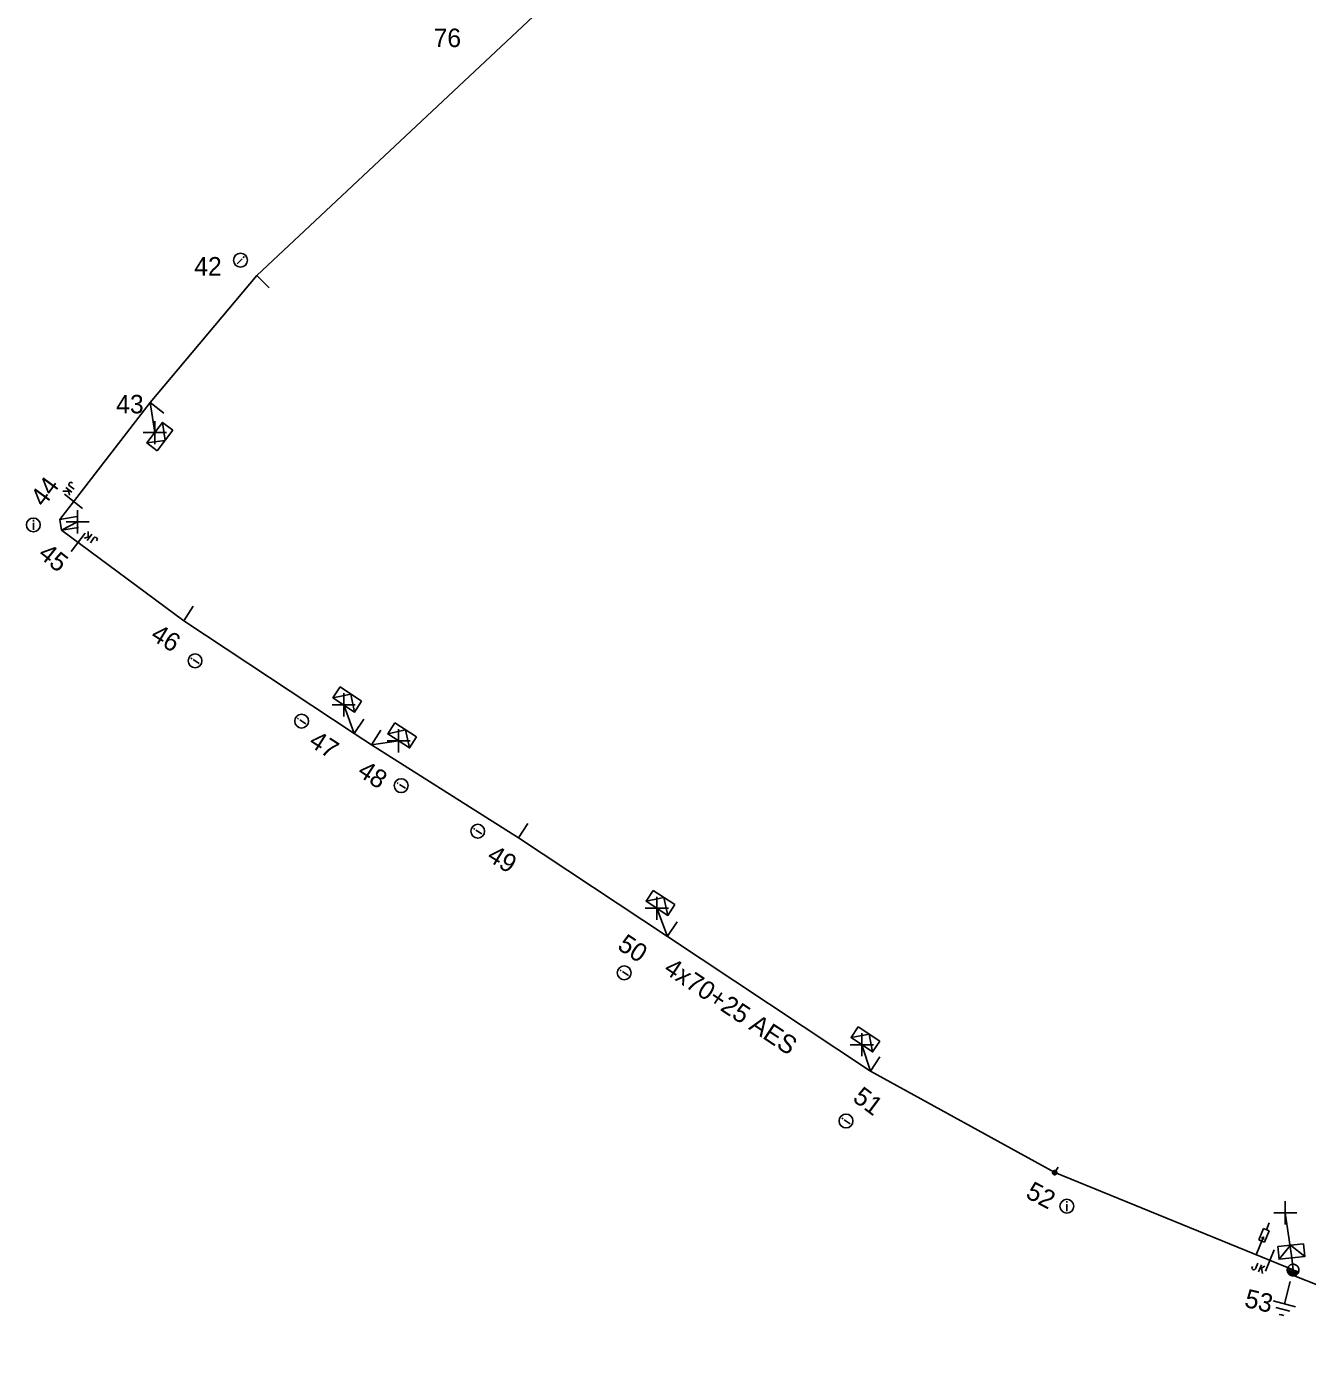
# Model space of a CAD drawing. Extents: x -540466 to -537383, y -1184038 to -1179972.
# Drawn here: x -537803.3 to -537733.9, y -1180528.4 to -1180456.9 of the extents above; entities that cross this region are included whole.
import ezdxf

# ---------------------------------------------------------------- set-up
doc = ezdxf.new("R2010")
doc.units = 0
for name, color, linetype in [('Vrstva 1', 7, 'Continuous'), ('Vrstva 10', 7, 'Continuous'), ('Vrstva 13', 7, 'Continuous'), ('Vrstva 14', 7, 'Continuous'), ('Vrstva 15', 7, 'Continuous'), ('Vrstva 16', 7, 'Continuous'), ('Vrstva 18', 7, 'Continuous'), ('Vrstva 2', 7, 'Continuous'), ('Vrstva 31', 7, 'Continuous'), ('Vrstva 34', 7, 'Continuous'), ('Vrstva 36', 7, 'Continuous'), ('Vrstva 5', 7, 'Continuous'), ('Vrstva 50', 7, 'Continuous'), ('Vrstva 51', 7, 'Continuous'), ('Vrstva 54', 7, 'Continuous'), ('Vrstva 59', 7, 'Continuous'), ('Vrstva 8', 7, 'Continuous'), ('Vrstva 9', 7, 'Continuous')]:
    doc.layers.add(name, color=color, linetype=linetype)

# ---------------------------------------------------------------- blocks, each defined once
blk = doc.blocks.new('NN440')
at = {"layer": 'Vrstva 2'}
for points in [[(0.63, 0), (0.63, 0.06), (0.62, 0.13), (0.6, 0.19), (0.58, 0.25), (0.55, 0.31), (0.51, 0.37), (0.47, 0.42), (0.42, 0.46), (0.37, 0.51), (0.32, 0.54), (0.26, 0.57), (0.2, 0.59), (0.13, 0.61), (0.07, 0.62), (0, 0.63), (-0.06, 0.62), (-0.13, 0.61), (-0.19, 0.59), (-0.26, 0.57), (-0.31, 0.54), (-0.37, 0.51), (-0.42, 0.46), (-0.47, 0.42), (-0.51, 0.37), (-0.54, 0.31), (-0.57, 0.25), (-0.6, 0.19), (-0.62, 0.13), (-0.63, 0.06), (-0.63, 0), (-0.63, -0.07), (-0.62, -0.14), (-0.6, -0.2), (-0.57, -0.26), (-0.54, -0.32), (-0.51, -0.37), (-0.47, -0.43), (-0.42, -0.47), (-0.37, -0.51), (-0.31, -0.55), (-0.26, -0.58), (-0.19, -0.6), (-0.13, -0.62), (-0.06, -0.63), (0, -0.63), (0.07, -0.63), (0.13, -0.62), (0.2, -0.6), (0.26, -0.58), (0.32, -0.55), (0.37, -0.51), (0.42, -0.47), (0.47, -0.43), (0.51, -0.37), (0.55, -0.32), (0.58, -0.26), (0.6, -0.2), (0.62, -0.14), (0.63, -0.07), (0.63, 0)], [(-0.63, 0), (0.63, 0)], [(-0.6, -0.18), (0.57, -0.18)], [(-0.51, -0.32), (0.5, -0.32)], [(-0.37, -0.47), (0.35, -0.47)]]:
    blk.add_lwpolyline(points, dxfattribs=at)
blk = doc.blocks.new('NN840')
at = {"layer": 'Vrstva 15'}
for points in [[(0.003, 0.619), (0.003, -0.631)], [(-0.745, -0.71), (-0.745, -0.66)], [(-0.73, -0.764), (-0.745, -0.71)], [(-0.538, -0.71), (-0.558, -0.764)], [(-0.538, -0.385), (-0.538, -0.71)], [(-0.332, -0.385), (-0.332, -0.798)], [(-0.332, -0.641), (-0.125, -0.385)], [(-0.263, -0.557), (-0.091, -0.798)], [(-0.657, -0.798), (-0.73, -0.764)], [(-0.627, -0.798), (-0.657, -0.798)], [(-0.558, -0.764), (-0.627, -0.798)]]:
    blk.add_lwpolyline(points, dxfattribs=at)
blk = doc.blocks.new('NN770')
at = {"layer": 'Vrstva 10'}
for p, q in [((0.002, 0.187), (0.002, 0.263)), ((0.002, -0.276), (0.002, 0.111))]:
    blk.add_line(p, q, dxfattribs=at)
blk.add_circle((0, -0.008), 0.375, dxfattribs=at)
blk = doc.blocks.new('NN800')
at = {"layer": 'Vrstva 1'}
for points in [[(-0.442, 0.442), (0.442, -0.442)], [(-0.442, -0.442), (0.442, 0.442)]]:
    blk.add_lwpolyline(points, dxfattribs=at)
blk = doc.blocks.new('NN820')
at = {"layer": 'Vrstva 13'}
for points in [[(-0.003, 0.004), (-0.003, -1.049)], [(-0.165, -0.813), (0.165, -0.813)], [(-0.165, -1.473), (-0.165, -0.813)], [(-0.003, -1.049), (-0.062, -0.926)], [(-0.003, -1.049), (0.057, -0.926)], [(0.165, -0.813), (0.165, -1.473)], [(0.165, -1.473), (-0.165, -1.473)], [(-0.003, -1.473), (-0.003, -1.871)]]:
    blk.add_lwpolyline(points, dxfattribs=at)
blk = doc.blocks.new('NN630')
at = {"layer": 'Vrstva 9'}
for points in [[(-0.003, -0.7), (-0.703, 0)], [(-0.703, -0.7), (-0.703, 0), (0.697, 0), (0.697, -0.7)], [(-0.703, -0.7), (0.697, -0.7)], [(-0.003, -0.7), (0.697, 0)]]:
    blk.add_lwpolyline(points, dxfattribs=at)
blk = doc.blocks.new('NN810')
at = {"layer": 'Vrstva 14'}
for points in [[(0.004, -0.64), (0.004, -1.89)], [(0.629, -1.89), (-0.621, -1.89)], [(0.388, -2.2), (-0.399, -2.2)], [(0.004, -2.515), (-0.124, -2.515)], [(0.137, -2.515), (0.004, -2.515)]]:
    blk.add_lwpolyline(points, dxfattribs=at)
blk = doc.blocks.new('NN500')
at = {"layer": 'Vrstva 2'}
for points in [[(0, -0.24), (0.02, -0.23), (0.05, -0.23), (0.07, -0.22), (0.09, -0.22), (0.12, -0.2), (0.14, -0.19), (0.16, -0.18), (0.17, -0.16), (0.19, -0.14), (0.2, -0.12), (0.21, -0.1), (0.22, -0.07), (0.23, -0.05), (0.23, -0.02), (0.23, 0), (0.23, 0.02), (0.23, 0.05), (0.22, 0.07), (0.21, 0.1), (0.2, 0.12), (0.19, 0.14), (0.17, 0.16), (0.16, 0.17), (0.14, 0.19), (0.12, 0.2), (0.09, 0.21), (0.07, 0.22), (0.05, 0.23), (0.02, 0.23), (0, 0.23), (-0.03, 0.23), (-0.05, 0.23), (-0.07, 0.22), (-0.1, 0.21), (-0.12, 0.2), (-0.14, 0.19), (-0.16, 0.17), (-0.18, 0.16), (-0.19, 0.14), (-0.2, 0.12), (-0.22, 0.1), (-0.22, 0.07), (-0.23, 0.05), (-0.23, 0.02), (-0.24, 0), (-0.23, -0.02), (-0.23, -0.05), (-0.22, -0.07), (-0.22, -0.1), (-0.2, -0.12), (-0.19, -0.14), (-0.18, -0.16), (-0.16, -0.18), (-0.14, -0.19), (-0.12, -0.2), (-0.1, -0.22), (-0.07, -0.22), (-0.05, -0.23), (-0.03, -0.23), (0, -0.24)], [(0, -0.24), (0.02, -0.23), (0.05, -0.23), (0.07, -0.22), (0.09, -0.22), (0.12, -0.2), (0.14, -0.19), (0.16, -0.18), (0.17, -0.16), (0.19, -0.14), (0.2, -0.12), (0.21, -0.1), (0.22, -0.07), (0.23, -0.05), (0.23, -0.02), (0.23, 0), (0.23, 0.02), (0.23, 0.05), (0.22, 0.07), (0.21, 0.1), (0.2, 0.12), (0.19, 0.14), (0.17, 0.16), (0.16, 0.17), (0.14, 0.19), (0.12, 0.2), (0.09, 0.21), (0.07, 0.22), (0.05, 0.23), (0.02, 0.23), (0, 0.23), (-0.03, 0.23), (-0.05, 0.23), (-0.07, 0.22), (-0.1, 0.21), (-0.12, 0.2), (-0.14, 0.19), (-0.16, 0.17), (-0.18, 0.16), (-0.19, 0.14), (-0.2, 0.12), (-0.22, 0.1), (-0.22, 0.07), (-0.23, 0.05), (-0.23, 0.02), (-0.24, 0), (-0.23, -0.02), (-0.23, -0.05), (-0.22, -0.07), (-0.22, -0.1), (-0.2, -0.12), (-0.19, -0.14), (-0.18, -0.16), (-0.16, -0.18), (-0.14, -0.19), (-0.12, -0.2), (-0.1, -0.22), (-0.07, -0.22), (-0.05, -0.23), (-0.03, -0.23), (0, -0.24)], [(0, -0.21), (0.02, -0.2), (0.04, -0.2), (0.06, -0.2), (0.08, -0.19), (0.1, -0.18), (0.12, -0.17), (0.14, -0.15), (0.15, -0.14), (0.16, -0.12), (0.18, -0.1), (0.19, -0.08), (0.19, -0.06), (0.2, -0.04), (0.2, -0.02), (0.2, 0), (0.2, 0.02), (0.2, 0.04), (0.19, 0.06), (0.19, 0.08), (0.18, 0.1), (0.16, 0.12), (0.15, 0.14), (0.14, 0.15), (0.12, 0.17), (0.1, 0.18), (0.08, 0.19), (0.06, 0.19), (0.04, 0.2), (0.02, 0.2), (0, 0.2), (-0.02, 0.2), (-0.04, 0.2), (-0.06, 0.19), (-0.08, 0.19), (-0.1, 0.18), (-0.12, 0.17), (-0.14, 0.15), (-0.15, 0.14), (-0.17, 0.12), (-0.18, 0.1), (-0.19, 0.08), (-0.2, 0.06), (-0.2, 0.04), (-0.21, 0.02), (-0.21, 0), (-0.21, -0.02), (-0.2, -0.04), (-0.2, -0.06), (-0.19, -0.08), (-0.18, -0.1), (-0.17, -0.12), (-0.15, -0.14), (-0.14, -0.15), (-0.12, -0.17), (-0.1, -0.18), (-0.08, -0.19), (-0.06, -0.2), (-0.04, -0.2), (-0.02, -0.2), (0, -0.21)], [(0, -0.18), (0.02, -0.18), (0.04, -0.17), (0.05, -0.17), (0.07, -0.16), (0.09, -0.15), (0.1, -0.14), (0.12, -0.13), (0.13, -0.12), (0.14, -0.1), (0.15, -0.09), (0.16, -0.07), (0.17, -0.05), (0.17, -0.04), (0.17, -0.02), (0.17, 0), (0.17, 0.02), (0.17, 0.04), (0.17, 0.05), (0.16, 0.07), (0.15, 0.09), (0.14, 0.1), (0.13, 0.12), (0.12, 0.13), (0.1, 0.14), (0.09, 0.15), (0.07, 0.16), (0.05, 0.17), (0.04, 0.17), (0.02, 0.17), (0, 0.18), (-0.02, 0.17), (-0.04, 0.17), (-0.06, 0.17), (-0.07, 0.16), (-0.09, 0.15), (-0.1, 0.14), (-0.12, 0.13), (-0.13, 0.12), (-0.14, 0.1), (-0.15, 0.09), (-0.16, 0.07), (-0.17, 0.05), (-0.17, 0.04), (-0.18, 0.02), (-0.18, 0), (-0.18, -0.02), (-0.17, -0.04), (-0.17, -0.05), (-0.16, -0.07), (-0.15, -0.09), (-0.14, -0.1), (-0.13, -0.12), (-0.12, -0.13), (-0.1, -0.14), (-0.09, -0.15), (-0.07, -0.16), (-0.06, -0.17), (-0.04, -0.17), (-0.02, -0.18), (0, -0.18)], [(0, -0.15), (0.01, -0.15), (0.03, -0.14), (0.04, -0.14), (0.06, -0.13), (0.07, -0.13), (0.08, -0.12), (0.1, -0.11), (0.11, -0.1), (0.12, -0.09), (0.13, -0.07), (0.13, -0.06), (0.14, -0.05), (0.14, -0.03), (0.14, -0.02), (0.14, 0), (0.14, 0.01), (0.14, 0.03), (0.14, 0.04), (0.13, 0.06), (0.13, 0.07), (0.12, 0.09), (0.11, 0.1), (0.1, 0.11), (0.08, 0.12), (0.07, 0.13), (0.06, 0.13), (0.04, 0.14), (0.03, 0.14), (0.01, 0.14), (0, 0.15), (-0.02, 0.14), (-0.03, 0.14), (-0.05, 0.14), (-0.06, 0.13), (-0.07, 0.13), (-0.09, 0.12), (-0.1, 0.11), (-0.11, 0.1), (-0.12, 0.09), (-0.13, 0.07), (-0.13, 0.06), (-0.14, 0.04), (-0.14, 0.03), (-0.15, 0.01), (-0.15, 0), (-0.15, -0.02), (-0.14, -0.03), (-0.14, -0.05), (-0.13, -0.06), (-0.13, -0.07), (-0.12, -0.09), (-0.11, -0.1), (-0.1, -0.11), (-0.09, -0.12), (-0.07, -0.13), (-0.06, -0.13), (-0.05, -0.14), (-0.03, -0.14), (-0.02, -0.15), (0, -0.15)], [(0, -0.12), (0.01, -0.12), (0.02, -0.11), (0.03, -0.11), (0.05, -0.11), (0.06, -0.1), (0.07, -0.09), (0.08, -0.09), (0.09, -0.08), (0.09, -0.07), (0.1, -0.06), (0.11, -0.05), (0.11, -0.04), (0.11, -0.02), (0.11, -0.01), (0.12, 0), (0.11, 0.01), (0.11, 0.02), (0.11, 0.04), (0.11, 0.05), (0.1, 0.06), (0.09, 0.07), (0.09, 0.08), (0.08, 0.09), (0.07, 0.09), (0.06, 0.1), (0.05, 0.11), (0.03, 0.11), (0.02, 0.11), (0.01, 0.12), (0, 0.12), (-0.01, 0.12), (-0.03, 0.11), (-0.04, 0.11), (-0.05, 0.11), (-0.06, 0.1), (-0.07, 0.09), (-0.08, 0.09), (-0.09, 0.08), (-0.1, 0.07), (-0.1, 0.06), (-0.11, 0.05), (-0.11, 0.04), (-0.12, 0.02), (-0.12, 0.01), (-0.12, 0), (-0.12, -0.01), (-0.12, -0.02), (-0.11, -0.04), (-0.11, -0.05), (-0.1, -0.06), (-0.1, -0.07), (-0.09, -0.08), (-0.08, -0.09), (-0.07, -0.09), (-0.06, -0.1), (-0.05, -0.11), (-0.04, -0.11), (-0.03, -0.11), (-0.01, -0.12), (0, -0.12)], [(0, -0.09), (0.01, -0.09), (0.02, -0.09), (0.03, -0.08), (0.03, -0.08), (0.04, -0.08), (0.05, -0.07), (0.06, -0.07), (0.06, -0.06), (0.07, -0.05), (0.07, -0.04), (0.08, -0.04), (0.08, -0.03), (0.08, -0.02), (0.09, -0.01), (0.09, 0), (0.09, 0.01), (0.08, 0.02), (0.08, 0.03), (0.08, 0.03), (0.07, 0.04), (0.07, 0.05), (0.06, 0.06), (0.06, 0.06), (0.05, 0.07), (0.04, 0.07), (0.03, 0.08), (0.03, 0.08), (0.02, 0.08), (0.01, 0.09), (0, 0.09), (-0.01, 0.09), (-0.02, 0.08), (-0.03, 0.08), (-0.04, 0.08), (-0.04, 0.07), (-0.05, 0.07), (-0.06, 0.06), (-0.07, 0.06), (-0.07, 0.05), (-0.08, 0.04), (-0.08, 0.03), (-0.08, 0.03), (-0.09, 0.02), (-0.09, 0.01), (-0.09, 0), (-0.09, -0.01), (-0.09, -0.02), (-0.08, -0.03), (-0.08, -0.04), (-0.08, -0.04), (-0.07, -0.05), (-0.07, -0.06), (-0.06, -0.07), (-0.05, -0.07), (-0.04, -0.08), (-0.04, -0.08), (-0.03, -0.08), (-0.02, -0.09), (-0.01, -0.09), (0, -0.09)], [(0, -0.06), (0, -0.06), (0.01, -0.06), (0.02, -0.05), (0.02, -0.05), (0.03, -0.05), (0.03, -0.05), (0.04, -0.04), (0.04, -0.04), (0.05, -0.03), (0.05, -0.03), (0.05, -0.02), (0.05, -0.02), (0.05, -0.01), (0.06, -0.01), (0.06, 0), (0.06, 0.01), (0.05, 0.01), (0.05, 0.02), (0.05, 0.02), (0.05, 0.03), (0.05, 0.03), (0.04, 0.04), (0.04, 0.04), (0.03, 0.05), (0.03, 0.05), (0.02, 0.05), (0.02, 0.05), (0.01, 0.06), (0, 0.06), (0, 0.06), (-0.01, 0.06), (-0.01, 0.06), (-0.02, 0.05), (-0.02, 0.05), (-0.03, 0.05), (-0.03, 0.05), (-0.04, 0.04), (-0.04, 0.04), (-0.05, 0.03), (-0.05, 0.03), (-0.05, 0.02), (-0.06, 0.02), (-0.06, 0.01), (-0.06, 0.01), (-0.06, 0), (-0.06, -0.01), (-0.06, -0.01), (-0.06, -0.02), (-0.05, -0.02), (-0.05, -0.03), (-0.05, -0.03), (-0.04, -0.04), (-0.04, -0.04), (-0.03, -0.05), (-0.03, -0.05), (-0.02, -0.05), (-0.02, -0.05), (-0.01, -0.06), (-0.01, -0.06), (0, -0.06)], [(0, -0.03), (0, -0.03), (0, -0.03), (0.01, -0.03), (0.01, -0.03), (0.01, -0.02), (0.02, -0.02), (0.02, -0.02), (0.02, -0.02), (0.02, -0.02), (0.02, -0.01), (0.02, -0.01), (0.03, -0.01), (0.03, -0.01), (0.03, 0), (0.03, 0), (0.03, 0), (0.03, 0.01), (0.03, 0.01), (0.02, 0.01), (0.02, 0.01), (0.02, 0.02), (0.02, 0.02), (0.02, 0.02), (0.02, 0.02), (0.01, 0.02), (0.01, 0.02), (0.01, 0.03), (0, 0.03), (0, 0.03), (0, 0.03), (0, 0.03), (-0.01, 0.03), (-0.01, 0.03), (-0.01, 0.02), (-0.02, 0.02), (-0.02, 0.02), (-0.02, 0.02), (-0.02, 0.02), (-0.02, 0.02), (-0.03, 0.01), (-0.03, 0.01), (-0.03, 0.01), (-0.03, 0.01), (-0.03, 0), (-0.03, 0), (-0.03, 0), (-0.03, -0.01), (-0.03, -0.01), (-0.03, -0.01), (-0.03, -0.01), (-0.02, -0.02), (-0.02, -0.02), (-0.02, -0.02), (-0.02, -0.02), (-0.02, -0.02), (-0.01, -0.03), (-0.01, -0.03), (-0.01, -0.03), (0, -0.03), (0, -0.03)], [(0.23, 0), (0.7, 0)]]:
    blk.add_lwpolyline(points, dxfattribs=at)
blk = doc.blocks.new('NN510')
at = {"layer": 'Vrstva 2'}
blk.add_lwpolyline([(0.001, 0.002), (0.001, 0.939)], dxfattribs=at)

msp = doc.modelspace()

# ---------------------------------------------------------------- linework, layer by layer
at = {"layer": 'Vrstva 5'}
msp.add_lwpolyline([(-537734.68, -1180524.19), (-537734.74, -1180524.45), (-537732.42, -1180525.38), (-537728.3, -1180526.32), (-537725.94, -1180526.78), (-537719.916, -1180528.443), (-537719.145, -1180526.532), (-537715.575, -1180518.142), (-537712.055, -1180509.59), (-537710.072, -1180505.214), (-537708.029, -1180501.425), (-537707.177, -1180501.531), (-537706.489, -1180502.117), (-537706.751, -1180502.897)], dxfattribs=at)
at = {"layer": 'Vrstva 50'}
for points in [[(-537737.733, -1180425.579), (-537749.207, -1180434.474), (-537771.799, -1180452.548), (-537790.796, -1180470.357), (-537796.576, -1180477.236), (-537801.465, -1180483.556), (-537801.379, -1180484.135)], [(-537734.68, -1180524.19), (-537747.587, -1180518.919), (-537757.57, -1180513.434), (-537768.551, -1180506.129), (-537776.628, -1180500.802), (-537784.582, -1180495.757), (-537785.515, -1180495.157), (-537794.753, -1180489.046), (-537801.379, -1180484.135)]]:
    msp.add_lwpolyline(points, dxfattribs=at)
at = {"layer": 'Vrstva 54'}
for points in [[(-537796.576, -1180477.236), (-537796.318, -1180478.861)], [(-537785.515, -1180495.157), (-537786.09, -1180493.599)], [(-537784.582, -1180495.757), (-537783.115, -1180495.545)], [(-537768.551, -1180506.129), (-537769.131, -1180504.609)], [(-537757.57, -1180513.434), (-537758.033, -1180511.997)]]:
    msp.add_lwpolyline(points, dxfattribs=at)
at = {"layer": 'Vrstva 59'}
msp.add_lwpolyline([(-537734.746, -1180523.539), (-537735.105, -1180521.098)], dxfattribs=at)
at = {"layer": 'Vrstva 8'}
for points in [[(-537801.379, -1180484.135), (-537800.5, -1180483.693)], [(-537734.68, -1180524.19), (-537734.746, -1180523.539)]]:
    msp.add_lwpolyline(points, dxfattribs=at)

# ---------------------------------------------------------------- block references
at = {"layer": 'Vrstva 13'}
for p, rotation in [((-537790.796, -1180470.357), -134.41280270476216), ((-537796.576, -1180477.236), -127.59175561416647), ((-537801.466, -1180483.556), -80.66400835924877), ((-537801.38, -1180484.135), -81.0842056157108), ((-537794.753, -1180489.046), -33.38147499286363), ((-537785.515, -1180495.157), -33.38147495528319), ((-537784.582, -1180495.757), -32.78255276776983), ((-537776.628, -1180500.802), -32.782552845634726), ((-537768.552, -1180506.129), -33.117605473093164), ((-537757.57, -1180513.435), -33.62559985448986)]:
    msp.add_blockref('NN510', p, dxfattribs=dict(at, rotation=rotation))
at = {"layer": 'Vrstva 13', "yscale": 0.5}
for name, p, xscale, rotation in [('NN500', (-537747.587, -1180518.919), 0.5, 57.11000012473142), ('NN440', (-537734.68, -1180524.19), 0.49999999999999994, -18.592019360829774)]:
    msp.add_blockref(name, p, dxfattribs=dict(at, xscale=xscale, rotation=rotation))
at = {"layer": 'Vrstva 15', "rotation": -14.53206386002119}
msp.add_blockref('NN810', (-537734.68, -1180524.19), dxfattribs=at)
at = {"layer": 'Vrstva 16', "rotation": 157.78500807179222}
msp.add_blockref('NN820', (-537736.687, -1180523.37), dxfattribs=at)
at = {"layer": 'Vrstva 18'}
for p, rotation in [((-537800.714, -1180482.585), -127.7246749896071), ((-537800.47, -1180484.809), 143.45522495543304), ((-537735.941, -1180523.675), -22.214991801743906)]:
    msp.add_blockref('NN840', p, dxfattribs=dict(at, rotation=rotation))
at = {"layer": 'Vrstva 31'}
for p, rotation in [((-537796.318, -1180478.861), 52.408244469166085), ((-537786.09, -1180493.599), 146.61852500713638), ((-537783.115, -1180495.545), 147.21744726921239), ((-537769.131, -1180504.609), 146.88239437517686), ((-537758.033, -1180511.997), 146.37440010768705), ((-537734.746, -1180523.539), -174.18333101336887)]:
    msp.add_blockref('NN630', p, dxfattribs=dict(at, rotation=rotation))
at = {"layer": 'Vrstva 34', "rotation": 45}
for p in [(-537796.318, -1180478.861), (-537800.5, -1180483.693), (-537786.09, -1180493.599), (-537783.115, -1180495.545), (-537769.131, -1180504.609), (-537758.033, -1180511.997), (-537735.105, -1180521.098)]:
    msp.add_blockref('NN800', p, dxfattribs=at)
at = {"layer": 'Vrstva 36'}
for p, rotation in [((-537791.669, -1180469.523), -44.437869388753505), ((-537794.145, -1180491.208), 56.66601388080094), ((-537788.374, -1180494.473), 56.66601388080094), ((-537782.981, -1180497.966), 57.242730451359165), ((-537778.838, -1180500.436), 57.242730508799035), ((-537770.904, -1180508.097), 56.835255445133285), ((-537758.894, -1180516.12), 56.39466391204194)]:
    msp.add_blockref('NN770', p, dxfattribs=dict(at, rotation=rotation))
for p in [(-537802.894, -1180483.851), (-537746.926, -1180520.731)]:
    msp.add_blockref('NN770', p, dxfattribs=at)

# ---------------------------------------------------------------- texts
at = {"layer": 'Vrstva 14'}
for s, p in [('76', (-537781.22, -1180457.991)), ('42', (-537794.182, -1180470.358)), ('43', (-537798.409, -1180477.819))]:
    msp.add_text(s, height=1, dxfattribs=at).set_placement(p)
for s, rotation, p in [('44', 53.713, (-537802.323, -1180482.933)), ('45', 321.606, (-537802.692, -1180485.552)), ('46', 328.883, (-537796.607, -1180490.019)), ('47', 327.509, (-537788.041, -1180495.77)), ('48', 326.572, (-537785.411, -1180497.375)), ('49', 328.267, (-537778.396, -1180501.974)), ('50', 326.461, (-537771.326, -1180506.778)), ('51', 323.385, (-537758.585, -1180515.001)), ('52', 332.178, (-537749.219, -1180520.239)), ('53', 346.534, (-537737.365, -1180526.172))]:
    msp.add_text(s, height=1, rotation=rotation, dxfattribs=at).set_placement(p)
at = {"layer": 'Vrstva 51'}
msp.add_text('4x70+25 AES', height=1, rotation=326.463, dxfattribs=at).set_placement((-537768.821, -1180508.06))

doc.saveas('drawing.dxf')
